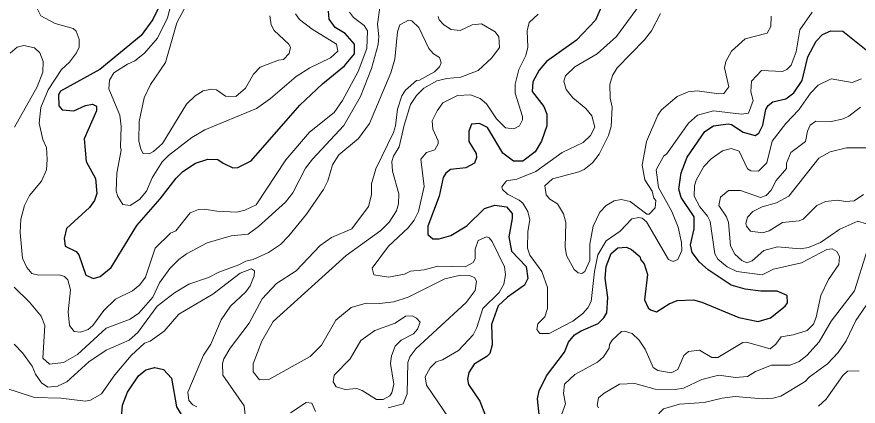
# Model space of a CAD drawing. Extents: x 763.2 to 816.8, y 7896.5 to 7952.7.
# Drawn here: x 768.614 to 772.72, y 7899.98 to 7901.881 of the extents above; entities that cross this region are included whole.
import ezdxf

# ---------------------------------------------------------------- set-up
doc = ezdxf.new("R2010")
doc.units = 0
doc.header["$LTSCALE"] = 0.064
doc.layers.add('1', color=7, linetype='Continuous', lineweight=25)
doc.layers.add('2', color=7, linetype='Continuous', lineweight=13)

msp = doc.modelspace()

# ---------------------------------------------------------------- linework, layer by layer
at = {"layer": '1'}
for points in [[(769.398, 7902.1188), (769.2785, 7901.867), (769.2203, 7901.7895), (769.0199, 7901.6238), (768.8266, 7901.5179), (768.818, 7901.5006), (768.8187, 7901.4468), (768.8352, 7901.426), (768.8925, 7901.4223), (768.9484, 7901.4482), (768.9836, 7901.4544), (769.0028, 7901.4454), (769.0035, 7901.4211), (768.9429, 7901.2853), (768.9518, 7901.1739), (768.9976, 7901.0908), (769.0037, 7901.0177), (768.9926, 7900.9833), (768.9691, 7900.9498), (768.857, 7900.8473), (768.8449, 7900.7981), (768.8503, 7900.7616), (768.9044, 7900.7356), (768.9168, 7900.7184), (768.9515, 7900.619), (768.9884, 7900.6037), (769.0201, 7900.6132), (769.0743, 7900.6575), (769.1999, 7900.8616), (769.3137, 7900.9921), (769.3909, 7901.0935), (769.4244, 7901.1256), (769.4856, 7901.1663), (769.5459, 7901.1852), (769.5958, 7901.185), (769.6205, 7901.1664), (769.6681, 7901.1443), (769.6928, 7901.1449), (769.7575, 7901.1781), (769.9947, 7901.4493), (770.1064, 7901.553), (770.2133, 7901.6417), (770.2621, 7901.7003), (770.2623, 7901.7469), (770.2159, 7901.7993), (770.1674, 7901.8286), (770.1388, 7901.8696), (770.135, 7901.9078)], [(771.4722, 7901.9425), (771.4382, 7901.865), (771.3461, 7901.7673), (771.1988, 7901.6624), (771.1628, 7901.6211), (771.1315, 7901.5632), (771.1298, 7901.5169), (771.1866, 7901.4432), (771.1998, 7901.4056), (771.1998, 7901.3488), (771.1752, 7901.2742), (771.1433, 7901.221), (771.0839, 7901.1769), (771.0375, 7901.1763), (770.9856, 7901.2145), (770.9103, 7901.3398), (770.8719, 7901.3608), (770.8335, 7901.3565), (770.8193, 7901.322), (770.8194, 7901.2714), (770.8563, 7901.2131), (770.8578, 7901.1935), (770.8471, 7901.1656), (770.806, 7901.1429), (770.7306, 7901.1361), (770.7082, 7901.1173), (770.6952, 7901.096), (770.6754, 7901.0055), (770.6199, 7900.8583), (770.6193, 7900.8178), (770.6444, 7900.7976), (770.6748, 7900.7977), (770.7321, 7900.8124), (770.8097, 7900.8611), (770.8965, 7900.9457), (770.9468, 7900.9617), (771.0043, 7900.9524), (771.0307, 7900.9209), (771.032, 7900.897), (771.0144, 7900.8073), (771.0288, 7900.7363), (771.1003, 7900.6619), (771.1078, 7900.6031), (771.0912, 7900.5707), (771.008, 7900.5121), (770.9627, 7900.4706), (770.9309, 7900.3781)], [(771.1636, 7899.9388), (771.1556, 7900.0161), (771.1636, 7900.0556), (771.1983, 7900.1286), (771.2875, 7900.2437), (771.3065, 7900.2922), (771.3353, 7900.3279), (771.3678, 7900.3481), (771.4518, 7900.384), (771.4791, 7900.4113), (771.4932, 7900.4362), (771.499, 7900.511), (771.486, 7900.6045), (771.4909, 7900.6617), (771.5144, 7900.7247), (771.5467, 7900.7529), (771.5897, 7900.7563), (771.614, 7900.7448), (771.6546, 7900.7105), (771.6586, 7900.6944), (771.676, 7900.6748), (771.6926, 7900.6231), (771.6766, 7900.4991), (771.6947, 7900.4607), (771.706, 7900.4503), (771.7356, 7900.4413), (771.7982, 7900.4801), (771.8374, 7900.4951), (771.9157, 7900.4984), (771.9574, 7900.4879), (772.1374, 7900.4127), (772.2313, 7900.3933), (772.2915, 7900.4117), (772.3639, 7900.4679), (772.3749, 7900.4849), (772.3742, 7900.5209), (772.324, 7900.541), (772.2451, 7900.5412), (772.1678, 7900.5513), (772.1002, 7900.5711), (771.9881, 7900.6452), (771.9461, 7900.6825), (771.9102, 7900.73), (771.9019, 7900.7671), (771.9195, 7900.8451), (771.9196, 7900.9036), (771.8564, 7900.9989), (771.8442, 7901.0399), (771.8561, 7901.1197), (771.886, 7901.1952), (771.9716, 7901.3205), (772.0141, 7901.3481), (772.0854, 7901.3576), (772.1021, 7901.3544), (772.159, 7901.3173), (772.2177, 7901.301), (772.2346, 7901.3132), (772.255, 7901.3521), (772.2694, 7901.4284), (772.2805, 7901.4486), (772.3041, 7901.4651), (772.3667, 7901.4797), (772.4068, 7901.5099), (772.4461, 7901.57), (772.475, 7901.6859), (772.5147, 7901.7621), (772.5458, 7901.7942), (772.587, 7901.8129), (772.6444, 7901.8112), (772.7918, 7901.6936)], [(770.9309, 7900.3781), (770.9336, 7900.2799), (770.9218, 7900.2374), (770.9085, 7900.2223), (770.8461, 7900.1855), (770.8201, 7900.1443)], [(770.8201, 7900.1443), (770.8136, 7900.1112), (770.8187, 7900.0866), (770.874, 7900.0043), (770.9009, 7899.9331)]]:
    msp.add_lwpolyline(points, dxfattribs=at)
msp.add_lwpolyline([(769.1323, 7899.9058), (769.1246, 7899.9226), (769.1292, 7899.9856), (769.1547, 7900.0481), (769.2076, 7900.1279), (769.2429, 7900.1573), (769.2873, 7900.1695), (769.3306, 7900.1598), (769.3691, 7900.1164), (769.3925, 7899.9768), (769.4285, 7899.918), (769.4611, 7899.883), (769.4803, 7899.7731), (769.4623, 7899.7393), (769.4191, 7899.7214), (769.3797, 7899.7179), (769.3403, 7899.7291), (769.2909, 7899.7634), (769.2831, 7899.7873), (769.2325, 7899.8556)], close=True, dxfattribs=at)
at = {"layer": '2'}
for points in [[(768.6336, 7900.8928), (768.6513, 7900.9601), (768.676, 7901.0092), (768.7343, 7901.0779), (768.7581, 7901.1336), (768.7627, 7901.1848), (768.7581, 7901.2436), (768.7415, 7901.2824), (768.7234, 7901.3613), (768.7317, 7901.4383), (768.7666, 7901.5236), (768.8317, 7901.6241), (768.8715, 7901.6592), (768.9059, 7901.7053), (768.9188, 7901.7333), (768.9188, 7901.7714), (768.9042, 7901.8108), (768.8883, 7901.8241), (768.8004, 7901.8477), (768.7319, 7901.8857), (768.6949, 7901.9576), (768.6919, 7902.0474), (768.6757, 7902.1165), (768.5988, 7902.2589)], [(771.688, 7901.9889), (771.5406, 7901.7842), (771.4458, 7901.6994), (771.3374, 7901.6368), (771.2911, 7901.5923), (771.284, 7901.5667), (771.2957, 7901.5252), (771.3281, 7901.4845), (771.3905, 7901.4335), (771.4207, 7901.3975), (771.4346, 7901.3417), (771.4133, 7901.302)], [(769.3758, 7901.9774), (769.3491, 7901.8766), (769.3008, 7901.7767), (769.2376, 7901.703), (769.1905, 7901.6656), (769.1549, 7901.65), (769.0876, 7901.6068), (769.0668, 7901.5715), (769.0635, 7901.5298), (769.1173, 7901.4001), (769.1225, 7901.3458), (769.1194, 7901.2468), (769.1239, 7901.2291), (769.1029, 7901.1179), (769.0996, 7901.0304), (769.1064, 7901.0032), (769.1316, 7900.9645), (769.1677, 7900.9603), (769.2124, 7900.9893), (769.2467, 7901.0299), (769.2741, 7901.0955), (769.3231, 7901.1721), (769.3543, 7901.2034), (769.4675, 7901.2924), (769.5308, 7901.3285), (769.7832, 7901.4336), (769.8517, 7901.4813), (769.9777, 7901.5899), (770.0435, 7901.631), (770.1448, 7901.6801), (770.1806, 7901.7133), (770.1748, 7901.7465), (770.0549, 7901.8199), (769.9942, 7901.8685), (769.9738, 7901.8951)], [(769.8491, 7901.8864), (769.8557, 7901.8412), (769.87, 7901.8139), (769.9421, 7901.748), (769.9493, 7901.7322), (769.9435, 7901.7021), (769.9162, 7901.6721), (769.8907, 7901.6684), (769.8012, 7901.6349), (769.7686, 7901.601), (769.7293, 7901.5331), (769.6823, 7901.491), (769.6323, 7901.4929), (769.588, 7901.5245), (769.5645, 7901.527), (769.5238, 7901.5188), (769.4837, 7901.4956), (769.4419, 7901.4538), (769.3247, 7901.2627), (769.2816, 7901.2226), (769.2599, 7901.2117), (769.23, 7901.2129), (769.2186, 7901.234), (769.2097, 7901.2757), (769.2115, 7901.3693), (769.2353, 7901.4852), (769.2668, 7901.5512), (769.3394, 7901.6573), (769.3957, 7901.8516), (769.4443, 7901.9424)], [(768.6005, 7900.5603), (768.6766, 7900.4874), (768.7325, 7900.4201), (768.7506, 7900.3733), (768.7404, 7900.2151), (768.7743, 7900.1848), (768.8425, 7900.1927), (768.9094, 7900.2326), (769.0495, 7900.3612), (769.1666, 7900.4049), (769.2092, 7900.4338), (769.2783, 7900.5126), (769.31, 7900.5822), (769.3615, 7900.6515), (769.4041, 7900.6961), (769.4422, 7900.7241), (769.5433, 7900.7777), (769.6602, 7900.812), (769.7424, 7900.8193), (769.7931, 7900.8567), (769.9256, 7900.9761), (769.9603, 7901.022), (770.0223, 7901.1412), (770.0562, 7901.1857), (770.2098, 7901.351), (770.2906, 7901.4921), (770.3457, 7901.6288), (770.3782, 7901.7464), (770.3814, 7901.7845), (770.3749, 7901.8449), (770.3849, 7901.9258)], [(770.237, 7901.9041), (770.2573, 7901.8767), (770.3095, 7901.8389), (770.3246, 7901.8127), (770.3221, 7901.7261), (770.2795, 7901.6144), (770.2032, 7901.4716), (770.1632, 7901.4144), (770.0431, 7901.3169), (769.9262, 7901.1829), (769.7824, 7900.9633), (769.726, 7900.9367), (769.6878, 7900.9274), (769.59, 7900.9323), (769.5301, 7900.9421), (769.5012, 7900.9402), (769.4602, 7900.9233), (769.3893, 7900.8359), (769.3643, 7900.8253), (769.289, 7900.752), (769.2414, 7900.6099), (769.2147, 7900.5725), (769.1792, 7900.5428), (769.0958, 7900.5028), (769.0393, 7900.4463), (768.9849, 7900.374), (768.9616, 7900.3541), (768.9246, 7900.3407), (768.8934, 7900.3449), (768.8716, 7900.3746), (768.8642, 7900.4403), (768.8761, 7900.548), (768.8629, 7900.5969), (768.8475, 7900.6135), (768.8209, 7900.6214), (768.7216, 7900.6201)], [(771.0032, 7901.0799), (770.9814, 7901.0511), (770.9842, 7901.0384), (771.008, 7901.0156), (771.0663, 7900.9861), (771.0836, 7900.971), (771.108, 7900.9299), (771.1176, 7900.8898), (771.1079, 7900.832), (771.1069, 7900.7511), (771.1182, 7900.7165), (771.1754, 7900.6375), (771.2031, 7900.5586), (771.2031, 7900.4573), (771.1905, 7900.4164), (771.1574, 7900.3815), (771.1523, 7900.3548), (771.1666, 7900.3347), (771.2125, 7900.334), (771.3268, 7900.3946), (771.3757, 7900.4327), (771.4005, 7900.4603), (771.4166, 7900.4905), (771.4333, 7900.6381), (771.4487, 7900.7184), (771.4903, 7900.7871), (771.5586, 7900.8344), (771.616, 7900.8942), (771.6499, 7900.9007), (771.6653, 7900.8974), (771.6866, 7900.8806), (771.7941, 7900.6963), (771.8165, 7900.6859), (771.8398, 7900.6968), (771.8587, 7900.7394), (771.8571, 7900.7786), (771.8419, 7900.8531), (771.811, 7900.9306), (771.7463, 7901.0476), (771.734, 7901.133), (771.7709, 7901.2021), (771.7841, 7901.2099), (771.8918, 7901.3612), (771.9362, 7901.4005), (772.0144, 7901.4219), (772.1498, 7901.4056), (772.1849, 7901.4099), (772.207, 7901.4729), (772.1956, 7901.5149), (772.1992, 7901.566), (772.2475, 7901.619), (772.3502, 7901.6144), (772.3712, 7901.624), (772.3932, 7901.6446), (772.4176, 7901.7097), (772.4356, 7901.8174), (772.4952, 7901.9033)], [(769.7343, 7899.8815), (769.7237, 7899.9821), (769.6194, 7900.1314), (769.6175, 7900.1886), (769.6242, 7900.211), (769.6552, 7900.2633), (769.7486, 7900.3851), (769.8112, 7900.5033), (769.8818, 7900.5788), (769.9776, 7900.6402), (770.094, 7900.7646), (770.1503, 7900.8027), (770.2494, 7900.845), (770.3307, 7900.9543), (770.345, 7901.0114), (770.3455, 7901.0661), (770.3655, 7901.1385), (770.4523, 7901.3159), (770.462, 7901.3487), (770.472, 7901.4306), (770.493, 7901.4952), (770.5115, 7901.5225), (770.5646, 7901.5698), (770.5794, 7901.5717), (770.653, 7901.6116), (770.6763, 7901.6362), (770.6851, 7901.6564), (770.6773, 7901.6827), (770.6476, 7901.6998), (770.6255, 7901.7264), (770.5765, 7901.8284), (770.5424, 7901.8606), (770.5259, 7901.8641), (770.4826, 7901.8422), (770.4717, 7901.8069), (770.4596, 7901.6745), (770.4389, 7901.6078), (770.3347, 7901.36), (770.2816, 7901.2862), (770.1862, 7901.2075), (770.1551, 7901.1582), (770.1321, 7901.0799), (770.1111, 7901.0379), (770.0281, 7900.9175), (769.9415, 7900.8112), (769.9004, 7900.77), (769.8418, 7900.7299)], [(770.6702, 7901.8821), (770.6758, 7901.866), (770.698, 7901.8417), (770.7334, 7901.8192)], [(770.8283, 7901.5007), (770.8757, 7901.4827), (770.9068, 7901.4568), (770.9557, 7901.3821), (770.9989, 7901.3389), (771.0397, 7901.3334), (771.0666, 7901.3489), (771.0813, 7901.3778), (771.0815, 7901.3934), (771.0456, 7901.5085), (771.0468, 7901.5526), (771.0647, 7901.6231), (771.0976, 7901.6926), (771.1076, 7901.732), (771.1046, 7901.813), (771.1144, 7901.8536), (771.159, 7901.8934)], [(772.2946, 7901.8846), (772.2943, 7901.8334), (772.2757, 7901.801), (772.169, 7901.7733), (772.1026, 7901.7135), (772.0743, 7901.6629), (772.068, 7901.6319), (772.0886, 7901.5393), (772.0652, 7901.5071), (772.0407, 7901.5043), (771.9343, 7901.5188), (771.8904, 7901.5138), (771.8374, 7901.492), (771.7598, 7901.4263), (771.7426, 7901.4013), (771.6876, 7901.2729), (771.6651, 7901.1566), (771.6782, 7901.0852), (771.714, 7901.029), (771.723, 7900.996), (771.7322, 7900.9847), (771.7291, 7900.9479), (771.7001, 7900.918), (771.6887, 7900.9176), (771.608, 7900.9795), (771.5629, 7900.9896), (771.5285, 7900.983), (771.4905, 7900.9601), (771.4592, 7900.9267), (771.4269, 7900.859), (771.4107, 7900.7701), (771.41, 7900.6908), (771.3857, 7900.6373), (771.3707, 7900.627), (771.3535, 7900.6305), (771.3332, 7900.6479), (771.2958, 7900.7162), (771.2904, 7900.7564), (771.2934, 7900.8773), (771.2824, 7900.9192), (771.253, 7900.9674), (771.2159, 7900.9905), (771.1971, 7901.0123), (771.1906, 7901.056), (771.2278, 7901.0898), (771.3572, 7901.1234), (771.3833, 7901.1357), (771.4229, 7901.1684), (771.4566, 7901.2107), (771.5019, 7901.3014), (771.5149, 7901.3455), (771.5202, 7901.4394), (771.5089, 7901.4844), (771.5073, 7901.5511), (771.5217, 7901.5938), (771.544, 7901.6323), (771.6775, 7901.7684), (771.7118, 7901.8128), (771.7558, 7901.8975)], [(770.7334, 7901.8192), (770.7776, 7901.8148), (770.8365, 7901.8411), (770.8825, 7901.8461), (770.9482, 7901.8079), (770.9662, 7901.7832)], [(770.9662, 7901.7832), (770.9697, 7901.7317), (770.9325, 7901.6804), (770.8659, 7901.6194), (770.7815, 7901.587), (770.7126, 7901.5801), (770.6642, 7901.5681), (770.5997, 7901.5329), (770.5651, 7901.497), (770.5358, 7901.4526), (770.5038, 7901.3512), (770.4802, 7901.2468), (770.4523, 7901.2001), (770.4442, 7901.1746), (770.4479, 7901.1273), (770.4783, 7901.0161), (770.4764, 7900.9675), (770.4674, 7900.9332), (770.4307, 7900.8781), (770.3902, 7900.8373), (770.221, 7900.7158), (769.8655, 7900.3932), (769.809, 7900.2981), (769.7674, 7900.186), (769.7672, 7900.1482), (769.7983, 7900.1093), (769.8443, 7900.1109), (770.0456, 7900.2225), (770.1016, 7900.2776), (770.1705, 7900.3993), (770.2457, 7900.4624), (770.3184, 7900.4834), (770.3847, 7900.482), (770.4544, 7900.4888), (770.5242, 7900.5122), (770.7036, 7900.6019), (770.7727, 7900.6183), (770.8185, 7900.62), (770.8468, 7900.608), (770.8578, 7900.5907), (770.8512, 7900.5447), (770.8066, 7900.4864), (770.5618, 7900.2595), (770.5327, 7900.2206), (770.5224, 7900.1938), (770.5194, 7900.0408), (770.4995, 7899.9909), (770.4259, 7899.9714)], [(768.5823, 7901.7035), (768.6152, 7901.7328), (768.6477, 7901.7409), (768.6997, 7901.7293), (768.7258, 7901.7051), (768.7429, 7901.6634), (768.741, 7901.6111), (768.7133, 7901.5388), (768.602, 7901.3421)], [(772.7367, 7901.5777), (772.6902, 7901.5603), (772.5886, 7901.578), (772.5249, 7901.5471), (772.4879, 7901.5085), (772.4296, 7901.4275), (772.3673, 7901.36), (772.2999, 7901.273), (772.2742, 7901.1674), (772.2339, 7901.1268), (772.1967, 7901.1281), (772.1795, 7901.1382), (772.1395, 7901.2244), (772.1001, 7901.2379), (772.0578, 7901.2259), (772.002, 7901.1869), (771.9669, 7901.1502), (771.93, 7901.0833), (771.9214, 7901.0556), (771.9198, 7901.0056), (771.9467, 7900.9524), (771.9842, 7900.9081), (771.9983, 7900.8811), (772.0201, 7900.7237), (772.0343, 7900.6982), (772.0814, 7900.6608), (772.1283, 7900.6377), (772.2511, 7900.6217), (772.3065, 7900.6496), (772.4429, 7900.6795), (772.5672, 7900.7448), (772.5923, 7900.7481), (772.6163, 7900.7359), (772.6296, 7900.7108), (772.626, 7900.6714), (772.5756, 7900.5986), (772.5377, 7900.5197), (772.5152, 7900.4138), (772.5014, 7900.3801), (772.4711, 7900.3502), (772.402, 7900.3281), (772.3435, 7900.3187), (772.3185, 7900.2827), (772.2899, 7900.2604), (772.1743, 7900.2928), (772.1576, 7900.291), (772.0354, 7900.2177), (772.0059, 7900.2184), (771.946, 7900.2533), (771.8918, 7900.2475), (771.8686, 7900.2281), (771.8406, 7900.1584)], [(770.6444, 7901.3317), (770.6412, 7901.3728), (770.6649, 7901.4223), (770.6923, 7901.4611), (770.7653, 7901.4973), (770.8283, 7901.5007)], [(772.7593, 7900.8695), (772.7185, 7900.8827), (772.6297, 7900.8435), (772.5355, 7900.7797), (772.4779, 7900.7545), (772.4376, 7900.7482), (772.3257, 7900.7581), (772.2604, 7900.7407), (772.2023, 7900.6891), (772.1771, 7900.6792), (772.152, 7900.6905), (772.1179, 7900.7225), (772.0973, 7900.7622), (772.0869, 7900.8761), (772.0775, 7900.9039), (772.04, 7900.9602), (772.0488, 7901.0011), (772.0871, 7901.0321), (772.1464, 7901.0325), (772.2438, 7900.9982), (772.2714, 7901.0083), (772.2955, 7901.0343), (772.3203, 7901.0823), (772.3698, 7901.1399), (772.3703, 7901.1671), (772.3913, 7901.2178), (772.4631, 7901.2721), (772.4723, 7901.3228), (772.485, 7901.3524), (772.514, 7901.3706), (772.5896, 7901.3695), (772.6475, 7901.382), (772.6752, 7901.3954), (772.7321, 7901.4404)], [(770.7199, 7899.9248), (770.6134, 7900.0832), (770.6071, 7900.1228), (770.6309, 7900.1675), (770.6611, 7900.1972), (770.6915, 7900.2065), (770.7693, 7900.2519), (770.8418, 7900.3287), (770.8589, 7900.3644), (770.888, 7900.4571), (770.9681, 7900.5346), (770.9913, 7900.5763), (770.9993, 7900.6216), (770.9943, 7900.6609), (770.9342, 7900.7839), (770.9187, 7900.8022), (770.9058, 7900.8071), (770.8651, 7900.789), (770.8516, 7900.7458), (770.8513, 7900.6995), (770.8409, 7900.6807), (770.8021, 7900.6597), (770.6681, 7900.6643), (770.6026, 7900.6459), (770.536, 7900.6395), (770.5063, 7900.6251), (770.4274, 7900.6102), (770.3564, 7900.6212), (770.3489, 7900.6543), (770.4275, 7900.7613), (770.5232, 7900.8507), (770.5526, 7900.8886), (770.5735, 7900.9307), (770.6015, 7901.053), (770.5855, 7901.1851), (770.6135, 7901.2182), (770.6545, 7901.2319), (770.6699, 7901.2612), (770.6703, 7901.2756), (770.6444, 7901.3317)], [(771.4133, 7901.302), (771.3773, 7901.2676), (771.2754, 7901.2184), (771.1469, 7901.1253), (771.0536, 7901.0883), (771.0032, 7901.0799)], [(772.7655, 7901.241), (772.6626, 7901.2411), (772.5836, 7901.2215), (772.5279, 7901.1901), (772.3814, 7901.0047), (772.3207, 7900.9734), (772.2511, 7900.9534), (772.2057, 7900.9305), (772.1795, 7900.9027), (772.1714, 7900.8718), (772.1746, 7900.8588), (772.195, 7900.8336), (772.2524, 7900.8257), (772.2857, 7900.8361), (772.351, 7900.8765), (772.4317, 7900.8846), (772.4519, 7900.8926), (772.5182, 7900.96), (772.5607, 7900.9797), (772.6192, 7900.9862), (772.6578, 7900.98), (772.7002, 7900.9819), (772.7453, 7901.0131)], [(768.7216, 7900.6201), (768.6875, 7900.6284), (768.6624, 7900.6563), (768.6413, 7900.7032), (768.6297, 7900.828), (768.6336, 7900.8928)], [(769.8418, 7900.7299), (769.7678, 7900.6956), (769.7313, 7900.6875), (769.6978, 7900.6694), (769.5998, 7900.635), (769.5498, 7900.6086)], [(771.8677, 7900.0682), (771.9575, 7900.1104), (772.0395, 7900.1318), (772.122, 7900.1205), (772.1792, 7900.1247), (772.2195, 7900.1485), (772.2977, 7900.1794), (772.3884, 7900.1796), (772.4324, 7900.1977), (772.4687, 7900.2272), (772.5293, 7900.294), (772.589, 7900.3954), (772.7016, 7900.5427), (772.7615, 7900.7348)], [(768.5558, 7900.07), (768.7008, 7900.0222), (768.8295, 7900.0188), (768.9495, 7900.0039), (768.9728, 7900.0093), (769.0271, 7900.0399), (769.0919, 7900.1322), (769.1713, 7900.2267), (769.2366, 7900.2879), (769.2645, 7900.2975), (769.3326, 7900.3455), (769.4042, 7900.4294), (769.57, 7900.5271), (769.7047, 7900.629), (769.759, 7900.6507), (769.7732, 7900.6405), (769.7717, 7900.6156), (769.753, 7900.5669), (769.7313, 7900.5385)], [(769.5498, 7900.6086), (769.4539, 7900.5753), (769.3839, 7900.5329), (769.2991, 7900.4678), (769.2051, 7900.3395), (769.163, 7900.3019), (769.0503, 7900.2535), (768.9649, 7900.196), (768.8582, 7900.0988), (768.813, 7900.0776), (768.7651, 7900.0727), (768.7337, 7900.0937), (768.7048, 7900.1359), (768.6883, 7900.1752), (768.6421, 7900.2408), (768.601, 7900.2835)], [(769.7313, 7900.5385), (769.6567, 7900.4688), (769.611, 7900.402), (769.5609, 7900.2825), (769.5252, 7900.2287), (769.4483, 7900.0478)], [(772.7594, 7900.471), (772.7082, 7900.3975), (772.6621, 7900.299), (772.623, 7900.2422), (772.571, 7900.1866), (772.4802, 7900.122), (772.4616, 7900.1009), (772.3424, 7900.0296), (772.3056, 7900.0189), (772.2524, 7900.0153), (772.1189, 7900.0266), (772.0566, 7900.019), (771.968, 7899.9975), (771.8488, 7899.9892), (771.7699, 7899.9666), (771.7292, 7899.9241), (771.7225, 7899.8866), (771.7386, 7899.8593), (771.8023, 7899.8447), (771.8687, 7899.8434), (772.0999, 7899.8935), (772.2129, 7899.8901), (772.2668, 7899.8696), (772.3023, 7899.8385)], [(771.6518, 7900.3028), (771.6168, 7900.335), (771.5793, 7900.3468), (771.5648, 7900.3453), (771.5188, 7900.3028), (771.506, 7900.2805), (771.5046, 7900.2635), (771.4775, 7900.2207), (771.4472, 7900.1943), (771.3367, 7900.135), (771.2874, 7900.0881), (771.2821, 7900.0415), (771.2919, 7899.9917), (771.2728, 7899.9371)], [(771.8406, 7900.1584), (771.8072, 7900.1435), (771.7426, 7900.1538), (771.7203, 7900.1691), (771.6806, 7900.2582), (771.6518, 7900.3028)], [(772.5258, 7899.9797), (772.5634, 7900.0138), (772.6455, 7900.1297), (772.6672, 7900.1503), (772.7248, 7900.153)], [(771.4805, 7900.0439), (771.5556, 7900.0874), (771.6297, 7900.0908), (771.729, 7900.0629), (771.8277, 7900.0613), (771.8677, 7900.0682)], [(769.4483, 7900.0478), (769.4528, 7900.0083), (769.4728, 7899.9858), (769.4921, 7899.9773)], [(771.4535, 7899.9726), (771.4464, 7899.9836), (771.4526, 7900.0201), (771.4805, 7900.0439)], [(770.0709, 7899.954), (770.054, 7899.9952), (770.0266, 7899.9985), (769.9498, 7899.9482)]]:
    msp.add_lwpolyline(points, dxfattribs=at)
msp.add_lwpolyline([(770.2735, 7900.0661), (770.3, 7900.0559), (770.369, 7900.012), (770.4015, 7900.0131), (770.4338, 7900.0303), (770.4448, 7900.0458), (770.4536, 7900.088), (770.4374, 7900.1878), (770.4418, 7900.2261), (770.4609, 7900.2736), (770.4895, 7900.3023), (770.5494, 7900.3332), (770.5687, 7900.3555), (770.5817, 7900.3902), (770.5647, 7900.4103), (770.544, 7900.4209), (770.5108, 7900.4191), (770.4597, 7900.3848), (770.3618, 7900.3487), (770.2932, 7900.3011), (770.2401, 7900.211), (770.1621, 7900.1311), (770.1582, 7900.0992), (770.1725, 7900.0736), (770.2161, 7900.0612)], close=True, dxfattribs=at)

doc.saveas('drawing.dxf')
